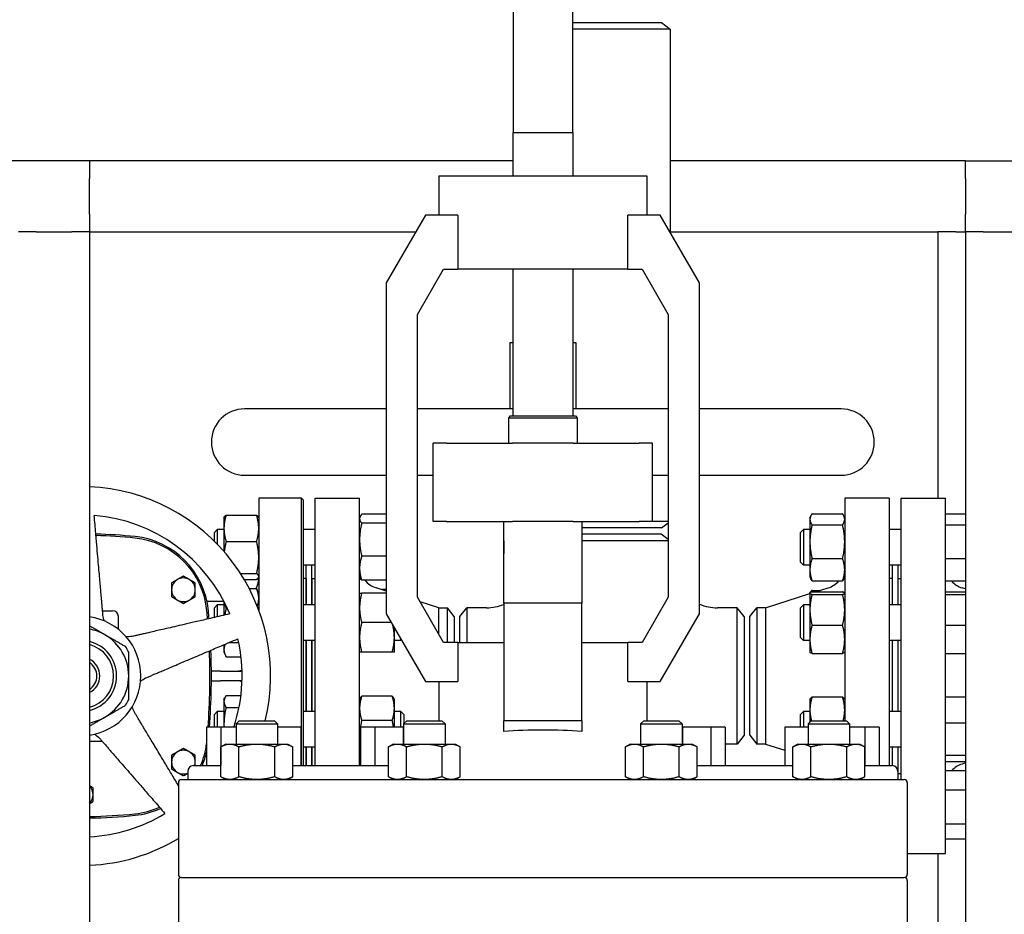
# Model space of a CAD drawing. Header units: inches. Extents: x 18 to 846, y -44 to 561.
# Tile 452 of 637: x 424 to 445, y 279 to 297. Entities that reach past the tile are written whole.
import ezdxf

# ---------------------------------------------------------------- set-up
doc = ezdxf.new("R2010")
doc.units = ezdxf.units.IN
doc.header["$LTSCALE"] = 24
doc.header["$MEASUREMENT"] = 0
doc.layers.add('Visible (ANSI)', color=7, linetype='Continuous', lineweight=30)

msp = doc.modelspace()

# ---------------------------------------------------------------- linework, layer by layer
at = {"layer": 'Visible (ANSI)'}
for p, q in [((434.55343, 301.4377), (434.55343, 295.0547)), ((435.80343, 301.4377), (435.80343, 295.0547)), ((435.80343, 297.374), (437.68293, 297.374)), ((437.68293, 297.374), (437.86593, 297.23358)), ((437.86593, 297.23358), (435.80343, 297.23358)), ((437.86593, 297.23358), (437.86593, 292.95333)), ((434.54243, 295.0547), (435.81443, 295.0547)), ((434.54243, 295.0547), (434.54243, 294.138)), ((435.81443, 295.0547), (435.81443, 294.138)), ((425.60543, 294.4565), (406.92843, 294.4565)), ((434.54243, 294.4565), (425.60543, 294.4565)), ((425.60543, 294.4565), (425.60543, 294.0815)), ((444.10543, 294.4565), (437.86593, 294.4565)), ((444.10543, 294.4565), (518.67136, 294.4565)), ((444.10543, 294.0815), (444.10543, 294.4565)), ((425.60543, 293.3315), (425.60543, 294.0815)), ((432.97957, 294.138), (437.37729, 294.138)), ((432.97957, 294.138), (432.97957, 293.311)), ((437.37729, 294.138), (437.37729, 293.311)), ((444.10543, 294.0815), (444.10543, 293.3315)), ((425.60543, 293.3315), (425.60543, 292.9565)), ((432.69743, 293.311), (431.87043, 291.8786)), ((433.38595, 293.311), (432.69743, 293.311)), ((433.38595, 293.311), (433.38595, 292.1682)), ((437.65943, 293.311), (436.9709, 293.311)), ((436.9709, 292.1682), (436.9709, 293.311)), ((438.48643, 291.8786), (437.65943, 293.311)), ((444.10543, 292.9565), (444.10543, 293.3315)), ((424.48043, 292.9565), (424.10543, 292.9565)), ((424.48043, 292.9565), (425.23043, 292.9565)), ((425.60543, 292.9565), (425.23043, 292.9565)), ((425.60543, 292.9565), (425.60543, 257.2065)), ((425.60543, 292.9565), (432.49276, 292.9565)), ((437.86593, 292.9565), (443.52218, 292.9565)), ((443.52218, 292.9565), (443.52218, 287.3315)), ((443.89718, 292.9565), (443.52218, 292.9565)), ((443.89718, 292.9565), (444.10543, 292.9565)), ((444.10543, 292.9565), (444.10543, 257.2065)), ((444.48043, 292.9565), (444.10543, 292.9565)), ((444.48043, 292.9565), (445.23043, 292.9565)), ((432.53203, 291.21326), (433.08336, 292.1682)), ((433.08336, 292.1682), (433.38595, 292.1682)), ((436.9709, 292.1682), (433.38595, 292.1682)), ((434.54243, 292.1682), (434.54243, 289.0707)), ((435.81443, 292.1682), (435.81443, 289.0707)), ((436.9709, 292.1682), (437.2735, 292.1682)), ((437.2735, 292.1682), (437.82483, 291.21326)), ((431.87043, 291.8786), (431.87043, 284.89441)), ((438.48643, 284.89441), (438.48643, 291.8786)), ((432.53203, 285.24394), (432.53203, 291.21326)), ((437.82483, 291.21326), (437.82483, 285.24394)), ((434.47843, 290.619), (434.54243, 290.619)), ((434.47843, 290.619), (434.47843, 289.219)), ((435.81443, 290.619), (435.87843, 290.619)), ((435.87843, 290.619), (435.87843, 289.219)), ((431.87043, 289.219), (428.87843, 289.219)), ((434.54243, 289.219), (432.53203, 289.219)), ((434.48893, 289.0707), (434.44993, 289.0317)), ((434.48893, 289.0707), (435.86793, 289.0707)), ((437.82483, 289.219), (435.81443, 289.219)), ((435.86793, 289.0707), (435.90693, 289.0317)), ((441.47843, 289.219), (438.48643, 289.219)), ((434.44993, 289.0317), (435.90693, 289.0317)), ((434.44993, 289.0317), (434.44993, 288.499)), ((435.90693, 289.0317), (435.90693, 288.499)), ((433.14566, 288.499), (432.86283, 288.499)), ((432.86283, 286.845), (432.86283, 288.499)), ((433.14566, 288.499), (434.53832, 288.499)), ((435.81853, 288.499), (434.53832, 288.499)), ((435.81853, 288.499), (437.21119, 288.499)), ((437.49403, 288.499), (437.21119, 288.499)), ((437.49403, 286.845), (437.49403, 288.499)), ((428.87843, 287.819), (431.87043, 287.819)), ((432.53203, 287.819), (432.86283, 287.819)), ((437.49403, 287.819), (437.82483, 287.819)), ((438.48643, 287.819), (441.47843, 287.819)), ((429.17843, 287.3315), (429.17843, 284.97344)), ((430.08468, 287.3315), (429.17843, 287.3315)), ((430.08468, 281.689), (430.08468, 287.3315)), ((430.11593, 287.30025), (430.08468, 287.3315)), ((430.11593, 287.30025), (430.11593, 281.689)), ((430.36843, 281.689), (430.36843, 287.3315)), ((430.36843, 287.3315), (431.30843, 287.3315)), ((431.30843, 281.689), (431.30843, 287.3315)), ((441.55343, 287.3315), (441.55343, 282.635)), ((442.49343, 287.3315), (441.55343, 287.3315)), ((442.49343, 287.3315), (442.49343, 281.689)), ((442.74343, 281.3945), (442.74343, 287.3315)), ((442.74343, 287.3315), (443.68343, 287.3315)), ((443.68343, 279.8315), (443.68343, 287.3315)), ((428.48952, 286.97515), (429.13334, 286.97515)), ((431.87043, 286.9948), (431.35352, 286.9948)), ((440.86452, 287.00662), (441.50834, 287.00662)), ((443.68343, 287.00662), (444.10543, 287.00662)), ((428.44443, 286.92271), (428.44877, 286.93203)), ((428.44443, 286.92271), (428.44443, 286.69805)), ((429.17843, 286.92271), (429.17408, 286.93203)), ((431.30843, 286.92271), (431.31871, 286.94476)), ((431.87043, 286.80802), (431.35352, 286.80802)), ((433.14566, 286.845), (432.86283, 286.845)), ((433.14566, 286.845), (434.53832, 286.845)), ((434.35163, 285.94284), (434.35163, 286.845)), ((435.81853, 286.845), (434.53832, 286.845)), ((435.81853, 286.845), (437.21119, 286.845)), ((436.00523, 286.845), (436.00523, 285.94284)), ((437.49403, 286.845), (437.21119, 286.845)), ((437.49403, 286.84692), (437.82483, 286.84692)), ((437.68293, 286.7065), (437.82483, 286.81539)), ((440.81943, 286.92271), (440.8366, 286.95954)), ((440.81943, 286.92271), (440.81943, 286.88793)), ((440.81943, 286.88793), (440.81943, 286.41478)), ((440.86452, 286.76923), (441.50834, 286.76923)), ((441.55343, 286.92271), (441.53625, 286.95954)), ((443.68343, 286.76923), (444.10543, 286.76923)), ((428.24093, 286.61021), (428.30343, 286.67271)), ((428.24093, 286.42577), (428.24093, 286.61021)), ((428.30343, 286.67271), (428.30343, 286.36258)), ((428.44443, 286.67271), (428.30343, 286.67271)), ((428.44443, 286.69805), (428.44443, 286.209)), ((430.36843, 286.67271), (430.11593, 286.67271)), ((437.68293, 286.7065), (436.00523, 286.7065)), ((436.00523, 286.5815), (437.68093, 286.5815)), ((437.68093, 286.5815), (437.82483, 286.47108)), ((440.61843, 286.61021), (440.68093, 286.67271)), ((440.61843, 285.98521), (440.61843, 286.61021)), ((440.68093, 286.67271), (440.68093, 285.92271)), ((440.81943, 286.67271), (440.68093, 286.67271)), ((442.74343, 286.67271), (442.49343, 286.67271)), ((428.48952, 286.42096), (429.13334, 286.42096)), ((434.35143, 286.4327), (434.35163, 286.4327)), ((434.35143, 286.4327), (434.35143, 286.16388)), ((437.82483, 286.43763), (436.00523, 286.43763)), ((436.00523, 286.4327), (436.00543, 286.4327)), ((436.00543, 286.4327), (436.00543, 286.16388)), ((440.81943, 286.41478), (440.81943, 285.82456)), ((434.35143, 286.16388), (434.35163, 286.16388)), ((436.00523, 286.16388), (436.00543, 286.16388)), ((430.36843, 285.92271), (430.11593, 285.92271)), ((430.18343, 285.08159), (430.18343, 285.92271)), ((430.30343, 285.08159), (430.30343, 285.92271)), ((431.87043, 286.11092), (431.35352, 286.11092)), ((434.35163, 285.116), (434.35163, 285.94284)), ((436.00523, 285.94284), (436.00523, 285.116)), ((440.61843, 285.98521), (440.68093, 285.92271)), ((440.81943, 285.92271), (440.68093, 285.92271)), ((440.86452, 286.06032), (441.50834, 286.06032)), ((442.74343, 285.92271), (442.49343, 285.92271)), ((442.55843, 285.92271), (442.55843, 285.08159)), ((442.67843, 285.92271), (442.67843, 285.08159)), ((443.68343, 286.06032), (444.10543, 286.06032)), ((428.7938, 285.74351), (429.13334, 285.74351)), ((440.81943, 285.82456), (440.81943, 285.67271)), ((428.86986, 285.62026), (429.13334, 285.62026)), ((429.17843, 285.67271), (429.17408, 285.66339)), ((430.17843, 285.6415), (430.11593, 285.6415)), ((430.17843, 285.6415), (430.17843, 285.08159)), ((430.17843, 285.5215), (430.18343, 285.5215)), ((430.30343, 285.5215), (430.30843, 285.5215)), ((430.30843, 285.08159), (430.30843, 285.6415)), ((430.30843, 285.6415), (430.36843, 285.6415)), ((431.30843, 285.67271), (431.31871, 285.65066)), ((431.87043, 285.60061), (431.35352, 285.60061)), ((440.81943, 285.67271), (440.8366, 285.63588)), ((440.86452, 285.58879), (441.50834, 285.58879)), ((441.55343, 285.67271), (441.53625, 285.63588)), ((442.55343, 285.6415), (442.49343, 285.6415)), ((442.55343, 285.6415), (442.55343, 285.08159)), ((442.55843, 285.5215), (442.55343, 285.5215)), ((442.68343, 285.5215), (442.67843, 285.5215)), ((442.68343, 285.08159), (442.68343, 285.6415)), ((442.68343, 285.6415), (442.74343, 285.6415)), ((443.68343, 285.58879), (444.10543, 285.58879)), ((428.97811, 285.42535), (429.13334, 285.42535)), ((429.17843, 285.33159), (429.14873, 285.39527)), ((431.87043, 285.33159), (431.35352, 285.33159)), ((431.87043, 285.3735), (431.65745, 285.44095)), ((431.87043, 285.40369), (431.77511, 285.40369)), ((439.8801, 285.0215), (440.81943, 285.31902)), ((440.81943, 285.33159), (440.82022, 285.33328)), ((440.81943, 285.33159), (440.81943, 285.32991)), ((440.81943, 285.32991), (440.81943, 284.97857)), ((440.82022, 285.33328), (440.82468, 285.34285)), ((440.86452, 285.38812), (441.03759, 285.38812)), ((440.86452, 285.35636), (441.50834, 285.35636)), ((440.86452, 285.30346), (441.50834, 285.30346)), ((440.93733, 285.35636), (441.2044, 285.44095)), ((441.55343, 285.33159), (441.55264, 285.33328)), ((443.68343, 285.35636), (444.10543, 285.35636)), ((443.68343, 285.30346), (444.10543, 285.30346)), ((444.10543, 285.41784), (444.03245, 285.44095)), ((428.44173, 285.15631), (428.08553, 285.15631)), ((428.44443, 285.15113), (428.44443, 284.86269)), ((433.08336, 284.289), (432.53203, 285.24394)), ((432.98176, 285.0215), (432.58855, 285.14605)), ((434.35163, 285.116), (434.35163, 282.635)), ((436.00523, 285.116), (434.35163, 285.116)), ((436.00523, 282.635), (436.00523, 285.116)), ((437.82483, 285.24394), (437.2735, 284.289)), ((425.87995, 284.95945), (426.09083, 284.95945)), ((428.24093, 285.01909), (428.30343, 285.08159)), ((428.24093, 284.81571), (428.24093, 285.01909)), ((428.30343, 285.08159), (428.30343, 284.83014)), ((428.44443, 285.08159), (428.30343, 285.08159)), ((428.48952, 285.00968), (428.51393, 285.00968)), ((430.36843, 285.08159), (430.11593, 285.08159)), ((431.87043, 284.89441), (432.69743, 283.462)), ((432.98176, 284.46498), (432.98176, 285.0215)), ((432.98176, 285.0215), (433.16456, 285.0215)), ((433.16456, 284.289), (433.16456, 285.0215)), ((433.30843, 284.834), (433.16456, 285.0215)), ((433.42843, 284.834), (433.5723, 285.0215)), ((433.5723, 285.0215), (433.5723, 284.289)), ((433.98843, 285.0215), (433.5723, 285.0215)), ((437.65943, 283.462), (438.48643, 284.89441)), ((439.28456, 285.0215), (438.86843, 285.0215)), ((439.28456, 282.1415), (439.28456, 285.0215)), ((439.42843, 284.834), (439.28456, 285.0215)), ((439.55343, 284.834), (439.6973, 285.0215)), ((439.8801, 285.0215), (439.6973, 285.0215)), ((439.6973, 285.0215), (439.6973, 282.1415)), ((439.8801, 285.0215), (439.8801, 282.1415)), ((440.61843, 285.01909), (440.68093, 285.08159)), ((440.61843, 284.39409), (440.61843, 285.01909)), ((440.68093, 285.08159), (440.68093, 284.33159)), ((440.81943, 285.08159), (440.68093, 285.08159)), ((440.81943, 284.97857), (440.81943, 284.35525)), ((442.74343, 285.08159), (442.49343, 285.08159)), ((426.21583, 284.56497), (426.21583, 284.83445)), ((431.97886, 284.70659), (431.35352, 284.70659)), ((433.30843, 284.834), (433.30843, 284.289)), ((433.42843, 284.289), (433.42843, 284.834)), ((439.42843, 284.834), (439.42843, 282.329)), ((439.55343, 282.329), (439.55343, 284.834)), ((432.04243, 284.39409), (432.04243, 284.5965)), ((440.86452, 284.65368), (441.50834, 284.65368)), ((443.68343, 284.65368), (444.10543, 284.65368)), ((428.55827, 284.29093), (428.75359, 284.29093)), ((430.36843, 284.33159), (430.11593, 284.33159)), ((430.17843, 284.33159), (430.17843, 282.83141)), ((430.18343, 282.83141), (430.18343, 284.33159)), ((430.30343, 282.83141), (430.30343, 284.33159)), ((430.30843, 282.83141), (430.30843, 284.33159)), ((432.04243, 284.08159), (432.04243, 284.39409)), ((432.17843, 284.33159), (432.04243, 284.33159)), ((432.17843, 284.33159), (432.17843, 284.36094)), ((432.18917, 284.34233), (432.17843, 284.33159)), ((433.38595, 284.289), (433.08336, 284.289)), ((433.38595, 284.289), (434.35163, 284.289)), ((433.38595, 284.289), (433.38595, 283.462)), ((436.00523, 284.289), (436.9709, 284.289)), ((437.2735, 284.289), (436.9709, 284.289)), ((436.9709, 283.462), (436.9709, 284.289)), ((440.61843, 284.39409), (440.68093, 284.33159)), ((440.81943, 284.33159), (440.68093, 284.33159)), ((440.81943, 284.35525), (440.81943, 284.08159)), ((442.74343, 284.33159), (442.49343, 284.33159)), ((442.55343, 284.33159), (442.55343, 282.83141)), ((442.55843, 284.33159), (442.55843, 282.83141)), ((442.67843, 284.33159), (442.67843, 282.83141)), ((442.68343, 282.83141), (442.68343, 284.33159)), ((428.44443, 284.24261), (428.44443, 284.13938)), ((428.44443, 284.13938), (428.44443, 284.08159)), ((428.44443, 284.08159), (428.47412, 284.01791)), ((431.99734, 284.08159), (431.35352, 284.08159)), ((440.81943, 284.08159), (440.82022, 284.07991)), ((440.86452, 284.05682), (441.50834, 284.05682)), ((441.55343, 284.08159), (441.55264, 284.07991)), ((443.68343, 284.05682), (444.10543, 284.05682)), ((428.48952, 283.98784), (428.80406, 283.98784)), ((428.37343, 283.6815), (428.1781, 283.6815)), ((428.37343, 283.6815), (428.82696, 283.6815)), ((428.1781, 283.4815), (428.37343, 283.4815)), ((428.82696, 283.4815), (428.37343, 283.4815)), ((432.69743, 283.462), (433.38595, 283.462)), ((432.97957, 283.462), (432.97957, 282.635)), ((436.9709, 283.462), (437.65943, 283.462)), ((437.37729, 283.462), (437.37729, 282.635)), ((428.44443, 283.08141), (428.46346, 283.12223)), ((428.44443, 283.08141), (428.44443, 283.0431)), ((428.44443, 283.0431), (428.44443, 282.56315)), ((428.48952, 283.1675), (428.80313, 283.1675)), ((431.30843, 283.08141), (431.31871, 283.10346)), ((431.99734, 283.15351), (431.35352, 283.15351)), ((432.04243, 283.08141), (432.03215, 283.10346)), ((432.04243, 282.89835), (432.04243, 283.08141)), ((440.81943, 283.08141), (440.82468, 283.09267)), ((440.81943, 283.08141), (440.81943, 282.86477)), ((440.86452, 283.13794), (441.50834, 283.13794)), ((441.55343, 283.08141), (441.54818, 283.09267)), ((443.68343, 283.13794), (444.10543, 283.13794)), ((428.24093, 282.76891), (428.30343, 282.83141)), ((428.30343, 282.83141), (428.30343, 282.499)), ((428.44443, 282.83141), (428.30343, 282.83141)), ((428.48952, 282.91869), (428.7632, 282.91869)), ((430.36843, 282.83141), (430.11593, 282.83141)), ((432.04243, 282.499), (432.04243, 282.89835)), ((432.17843, 282.83141), (432.04243, 282.83141)), ((432.17843, 282.499), (432.17843, 282.83141)), ((432.24093, 282.76891), (432.17843, 282.83141)), ((440.61843, 282.76891), (440.68093, 282.83141)), ((440.68093, 282.83141), (440.68093, 282.499)), ((440.81943, 282.83141), (440.68093, 282.83141)), ((440.81943, 282.86477), (440.81943, 282.60684)), ((442.74343, 282.83141), (442.49343, 282.83141)), ((428.24093, 282.499), (428.24093, 282.76891)), ((428.76657, 282.635), (428.70042, 282.56885)), ((428.76657, 282.635), (429.50927, 282.635)), ((429.50927, 282.635), (429.57542, 282.56885)), ((431.99734, 282.6432), (431.35352, 282.6432)), ((432.30502, 282.635), (432.23887, 282.56885)), ((432.24093, 282.76891), (432.24093, 282.57091)), ((432.30502, 282.635), (433.04772, 282.635)), ((433.04772, 282.635), (433.11387, 282.56885)), ((434.35163, 282.41018), (434.35163, 282.635)), ((436.00523, 282.635), (434.35163, 282.635)), ((436.00523, 282.635), (436.00523, 282.41018)), ((437.30914, 282.635), (437.24299, 282.56885)), ((437.30914, 282.635), (438.05184, 282.635)), ((438.05184, 282.635), (438.11799, 282.56885)), ((440.61843, 282.499), (440.61843, 282.76891)), ((440.84759, 282.635), (440.78144, 282.56885)), ((440.84759, 282.635), (441.59029, 282.635)), ((441.59029, 282.635), (441.65644, 282.56885)), ((428.07843, 282.499), (428.07843, 281.689)), ((428.37843, 282.499), (428.07843, 282.499)), ((428.37843, 282.499), (428.37843, 281.689)), ((428.70042, 282.499), (428.37843, 282.499)), ((428.44443, 282.56315), (428.44443, 282.499)), ((428.70042, 282.56885), (429.57542, 282.56885)), ((428.70042, 282.56885), (428.70042, 282.1445)), ((429.57542, 282.56885), (429.57542, 282.1445)), ((430.06888, 282.499), (429.57542, 282.499)), ((430.06888, 282.499), (430.06888, 281.689)), ((431.32843, 282.499), (431.32843, 281.689)), ((431.62843, 282.499), (431.32843, 282.499)), ((431.62843, 282.499), (431.62843, 281.689)), ((432.22843, 282.499), (431.62843, 282.499)), ((432.22843, 282.499), (432.22843, 282.1445)), ((432.23887, 282.499), (432.22843, 282.499)), ((432.23887, 282.56885), (433.11387, 282.56885)), ((432.23887, 282.56885), (432.23887, 282.1445)), ((433.11387, 282.56885), (433.11387, 282.1445)), ((437.24299, 282.56885), (438.11799, 282.56885)), ((437.24299, 282.56885), (437.24299, 282.1445)), ((438.11799, 282.56885), (438.11799, 282.1445)), ((438.12843, 282.499), (438.11799, 282.499)), ((438.12843, 282.499), (438.12843, 282.1445)), ((438.72843, 282.499), (438.12843, 282.499)), ((438.72843, 282.499), (438.72843, 281.689)), ((439.02843, 282.499), (438.72843, 282.499)), ((439.02843, 282.499), (439.02843, 281.689)), ((440.28798, 282.499), (440.28798, 281.689)), ((440.78144, 282.499), (440.28798, 282.499)), ((440.78144, 282.56885), (441.65644, 282.56885)), ((440.78144, 282.56885), (440.78144, 282.1445)), ((441.65644, 282.56885), (441.65644, 282.1445)), ((441.97843, 282.499), (441.65644, 282.499)), ((441.97843, 282.499), (441.97843, 281.689)), ((442.27843, 282.499), (441.97843, 282.499)), ((442.27843, 282.499), (442.27843, 281.689)), ((443.68343, 282.59159), (444.10543, 282.59159)), ((425.60543, 282.20355), (425.87114, 282.20355)), ((439.42843, 282.329), (439.28456, 282.1415)), ((439.55343, 282.329), (439.6973, 282.1415)), ((428.48192, 282.1445), (428.38044, 282.08591)), ((428.38044, 281.45309), (428.38044, 282.08591)), ((428.48192, 282.1445), (428.56981, 282.1445)), ((428.56981, 282.1445), (429.13792, 282.1445)), ((428.75918, 281.45309), (428.75918, 282.08591)), ((429.13792, 282.1445), (429.70603, 282.1445)), ((429.51666, 281.45309), (429.51666, 282.08591)), ((429.70603, 282.1445), (429.79392, 282.1445)), ((429.79392, 282.1445), (429.8954, 282.08591)), ((429.8954, 281.45309), (429.8954, 282.08591)), ((430.36843, 282.08141), (430.11593, 282.08141)), ((430.17843, 282.08141), (430.17843, 281.689)), ((430.18343, 281.689), (430.18343, 282.08141)), ((430.30343, 281.689), (430.30343, 282.08141)), ((430.30843, 281.689), (430.30843, 282.08141)), ((432.02037, 282.1445), (431.91888, 282.08591)), ((431.91888, 281.45309), (431.91888, 282.08591)), ((432.02037, 282.1445), (432.10826, 282.1445)), ((432.10826, 282.1445), (432.67637, 282.1445)), ((432.29763, 281.45309), (432.29763, 282.08591)), ((432.67637, 282.1445), (433.24448, 282.1445)), ((433.05511, 281.45309), (433.05511, 282.08591)), ((433.24448, 282.1445), (433.33237, 282.1445)), ((433.33237, 282.1445), (433.43385, 282.08591)), ((433.43385, 281.45309), (433.43385, 282.08591)), ((437.02449, 282.1445), (436.92301, 282.08591)), ((436.92301, 281.45309), (436.92301, 282.08591)), ((437.02449, 282.1445), (437.11238, 282.1445)), ((437.11238, 282.1445), (437.68049, 282.1445)), ((437.30175, 281.45309), (437.30175, 282.08591)), ((437.68049, 282.1445), (438.2486, 282.1445)), ((438.05923, 281.45309), (438.05923, 282.08591)), ((438.2486, 282.1445), (438.33649, 282.1445)), ((438.33649, 282.1445), (438.43797, 282.08591)), ((438.43797, 281.45309), (438.43797, 282.08591)), ((439.28456, 282.1415), (439.02843, 282.1415)), ((439.8801, 282.1415), (439.6973, 282.1415)), ((439.8801, 282.1415), (440.28798, 282.01231)), ((440.56294, 282.1445), (440.46145, 282.08591)), ((440.46145, 281.45309), (440.46145, 282.08591)), ((440.56294, 282.1445), (440.65083, 282.1445)), ((440.65083, 282.1445), (441.21894, 282.1445)), ((440.8402, 281.45309), (440.8402, 282.08591)), ((441.21894, 282.1445), (441.78705, 282.1445)), ((441.59768, 281.45309), (441.59768, 282.08591)), ((441.78705, 282.1445), (441.87494, 282.1445)), ((441.87494, 282.1445), (441.97642, 282.08591)), ((441.97642, 281.45309), (441.97642, 282.08591)), ((442.74343, 282.08141), (442.49343, 282.08141)), ((442.55343, 282.08141), (442.55343, 281.689)), ((442.55843, 282.08141), (442.55843, 281.6889)), ((442.67843, 282.08141), (442.67843, 281.564)), ((442.68343, 281.5215), (442.68343, 282.08141)), ((431.30843, 281.83141), (431.31871, 281.80937)), ((443.68343, 281.91006), (444.10543, 281.91006)), ((443.68343, 281.77489), (444.10543, 281.77489)), ((427.67843, 281.564), (427.67843, 281.3945)), ((427.80343, 281.689), (428.38044, 281.689)), ((429.8954, 281.689), (431.91888, 281.689)), ((438.43797, 281.689), (440.46145, 281.689)), ((441.97642, 281.689), (442.55343, 281.689)), ((442.68343, 281.6415), (442.67843, 281.6415)), ((442.67843, 281.564), (442.67843, 281.3945)), ((443.68375, 281.58504), (444.10543, 281.58504)), ((444.10543, 281.74516), (444.03245, 281.72205)), ((427.54543, 281.3945), (442.81143, 281.3945)), ((428.48192, 281.3945), (428.38044, 281.45309)), ((429.79392, 281.3945), (429.8954, 281.45309)), ((432.02037, 281.3945), (431.91888, 281.45309)), ((433.33237, 281.3945), (433.43385, 281.45309)), ((437.02449, 281.3945), (436.92301, 281.45309)), ((438.33649, 281.3945), (438.43797, 281.45309)), ((440.56294, 281.3945), (440.46145, 281.45309)), ((441.87494, 281.3945), (441.97642, 281.45309)), ((442.68343, 281.5215), (442.74343, 281.5215)), ((427.48243, 281.3315), (427.48243, 279.39)), ((442.87443, 281.3315), (442.87443, 279.39)), ((443.68343, 281.17935), (444.10543, 281.17935)), ((443.68343, 280.4596), (444.10543, 280.4596)), ((443.68343, 280.14555), (444.10543, 280.14555)), ((442.87443, 279.8315), (443.68343, 279.8315)), ((443.52218, 279.8315), (443.52218, 277.2065)), ((427.54543, 279.327), (442.81143, 279.327)), ((427.54543, 279.327), (442.81143, 279.327)), ((427.48243, 279.264), (427.48243, 277.3225)), ((442.87443, 279.264), (442.87443, 277.3225))]:
    msp.add_line(p, q, dxfattribs=at)
for centre, radius, start, end in [((428.87843, 288.519), 0.7, 90, 270), ((441.47843, 288.519), 0.7, 270, 90), ((425.42843, 283.5815), 4, 346.31257, 87.463834), ((425.42843, 283.5815), 3.4, 22.64927, 85.35073), ((425.42843, 275.36103), 11.22047, 84.182163, 88.416919), ((425.42843, 275.36103), 11.18922, 84.182163, 88.398452), ((426.39021, 284.80035), 1.70103, 5.255296, 84.182161), ((426.39021, 284.80035), 1.73228, 5.255296, 84.182161), ((435.17843, 288.1647), 2.165, 247.543237, 247.548964), ((435.17843, 288.1647), 2.165, 292.451036, 292.456763), ((427.58788, 285.4004), 0.25, 120, 180), ((427.58788, 285.4004), 0.25, 60, 120), ((427.58788, 285.4004), 0.25, 0, 60), ((428.67843, 285.65631), 0.5, 332.489123, 0), ((431.80843, 285.91762), 0.5, 219.346629, 252.425284), ((441.05343, 285.91762), 0.5, 287.574716, 318.879398), ((444.18343, 285.91762), 0.5, 221.120602, 252.425284), ((427.58788, 285.4004), 0.25, 180, 240), ((427.58788, 285.4004), 0.25, 300, 0), ((427.58788, 285.4004), 0.25, 240, 300), ((433.98843, 286.0215), 1, 270, 291.29685), ((438.86843, 286.0215), 1, 247.542378, 270), ((426.09083, 284.83445), 0.125, 0, 90), ((413.13906, 283.5815), 15.00812, 4.591592, 5.255296), ((413.13906, 283.5815), 15.03937, 4.60919, 5.255296), ((425.42843, 283.5815), 1.25984, 278.076418, 81.923582), ((425.42843, 283.5815), 1.00394, 60, 79.845339), ((425.42843, 283.5815), 0.74803, 283.687198, 76.312802), ((425.42843, 283.5815), 1.00394, 0, 60), ((425.42843, 283.5815), 3.4, 341.434875, 13.35073), ((425.42843, 283.5815), 0.68553, 284.962917, 75.037083), ((425.42843, 283.5815), 1.12205, 26.525352, 33.474648), ((413.13906, 283.5815), 15.00812, 355.8638, 2.027369), ((413.13906, 283.5815), 15.03937, 355.87241, 2.072997), ((425.42843, 283.5815), 0.3937, 296.71674, 63.28326), ((425.42843, 283.5815), 0.3312, 302.304519, 57.695481), ((425.42843, 283.5815), 1.00394, 300, 0), ((425.42843, 283.5815), 1.12205, 326.525352, 333.474648), ((425.42843, 283.5815), 1.00394, 280.154661, 300), ((427.58788, 281.7626), 0.25, 120, 180), ((427.58788, 281.7626), 0.25, 60, 120), ((427.58788, 281.7626), 0.25, 0, 60), ((426.39021, 282.36266), 1.70103, 336.669958, 352.963072), ((426.39021, 282.36266), 1.73228, 337.114999, 347.049364), ((427.58788, 281.7626), 0.25, 180, 240), ((427.58788, 281.7626), 0.25, 342.877871, 0), ((427.80343, 281.564), 0.125, 90, 180), ((442.55343, 281.564), 0.125, 0, 90), ((444.18343, 281.24539), 0.5, 107.574716, 137.210392), ((427.58788, 281.7626), 0.25, 240, 291.235658), ((427.54543, 281.3315), 0.063, 90, 180), ((442.81143, 281.3315), 0.063, 0, 90), ((425.42843, 281.07363), 0.25, 0, 44.927578), ((425.42843, 281.07363), 0.25, 315.072422, 0), ((426.39021, 282.36266), 1.70103, 275.817836, 294.042525), ((426.39021, 282.36266), 1.73228, 275.817836, 294.357428), ((425.42843, 283.5815), 3.4, 272.9841, 301.35073), ((425.42843, 291.80197), 11.18922, 270.906388, 275.817836), ((425.42843, 291.80197), 11.22047, 270.903863, 275.817836), ((425.42843, 283.5815), 4, 272.536166, 300.897246), ((427.54543, 279.39), 0.063, 180, 270), ((427.54543, 279.264), 0.063, 90, 180), ((442.81143, 279.39), 0.063, 270, 0), ((442.81143, 279.264), 0.063, 0, 90)]:
    msp.add_arc(centre, radius, start, end, dxfattribs=at)
msp.add_ellipse((435.17843, 282.05092), major_axis=(-2.19886, 0), ratio=0.17632698, start_param=4.32689867, end_param=5.09787929, dxfattribs=at)
for points, weights in [([(425.88573, 284.89336), (425.83302, 285.49584), (425.70402, 286.97031)], [2.03628035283, 1.58894872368, 1.0049190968]), ([(428.48952, 286.97515), (428.44443, 286.82666), (428.44443, 286.69805)], [1, 1.0379548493, 1]), ([(428.44877, 286.93203), (428.45818, 286.9522), (428.48952, 286.97515)], [1.01632212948, 1.02607606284, 1]), ([(429.17843, 286.69805), (429.17843, 286.82666), (429.13334, 286.97515)], [1, 1.0379548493, 1]), ([(429.13334, 286.97515), (429.16468, 286.9522), (429.17408, 286.93203)], [1, 1.02607606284, 1.01632212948]), ([(431.35352, 286.9948), (431.30843, 286.94476), (431.30843, 286.90141)], [1, 1.0379548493, 1]), ([(440.86452, 287.00662), (440.81943, 286.94301), (440.81943, 286.88793)], [1, 1.0379548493, 1]), ([(441.55343, 286.88793), (441.55343, 286.94301), (441.50834, 287.00662)], [1, 1.0379548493, 1]), ([(431.30843, 286.90141), (431.30843, 286.85807), (431.35352, 286.80802)], [1, 1.0379548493, 1]), ([(431.35352, 286.80802), (431.30843, 286.62123), (431.30843, 286.45947)], [1, 1.0379548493, 1]), ([(440.81943, 286.88793), (440.81943, 286.83284), (440.86452, 286.76923)], [1, 1.0379548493, 1]), ([(440.86452, 286.76923), (440.81943, 286.57928), (440.81943, 286.41478)], [1, 1.0379548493, 1]), ([(441.50834, 286.76923), (441.55343, 286.83284), (441.55343, 286.88793)], [1, 1.0379548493, 1]), ([(441.55343, 286.41478), (441.55343, 286.57928), (441.50834, 286.76923)], [1, 1.0379548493, 1]), ([(428.44443, 286.69805), (428.44443, 286.56945), (428.48952, 286.42096)], [1, 1.0379548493, 1]), ([(429.13334, 286.42096), (429.17843, 286.56945), (429.17843, 286.69805)], [1, 1.0379548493, 1]), ([(428.48952, 286.42096), (428.46066, 286.30477), (428.45045, 286.20208)], [1, 1.02396616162, 1.01766599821]), ([(429.17843, 286.08224), (429.17843, 286.23944), (429.13334, 286.42096)], [1, 1.0379548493, 1]), ([(431.30843, 286.45947), (431.30843, 286.29771), (431.35352, 286.11092)], [1, 1.0379548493, 1]), ([(440.81943, 286.41478), (440.81943, 286.25027), (440.86452, 286.06032)], [1, 1.0379548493, 1]), ([(441.50834, 286.06032), (441.55343, 286.25027), (441.55343, 286.41478)], [1, 1.0379548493, 1]), ([(429.13334, 285.74351), (429.17843, 285.92503), (429.17843, 286.08224)], [1, 1.0379548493, 1]), ([(431.35352, 286.11092), (431.30843, 285.97418), (431.30843, 285.85577)], [1, 1.0379548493, 1]), ([(440.86452, 286.06032), (440.81943, 285.93397), (440.81943, 285.82456)], [1, 1.0379548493, 1]), ([(441.55343, 285.82456), (441.55343, 285.93397), (441.50834, 286.06032)], [1, 1.0379548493, 1]), ([(429.17843, 285.68189), (429.17843, 285.71049), (429.13334, 285.74351)], [1, 1.0379548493, 1]), ([(431.30843, 285.85577), (431.30843, 285.73735), (431.35352, 285.60061)], [1, 1.0379548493, 1]), ([(440.81943, 285.82456), (440.81943, 285.71514), (440.86452, 285.58879)], [1, 1.0379548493, 1]), ([(441.50834, 285.58879), (441.55343, 285.71514), (441.55343, 285.82456)], [1, 1.0379548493, 1]), ([(427.46288, 285.61691), (427.40486, 285.58341), (427.33788, 285.54474)], [1, 1.04314139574, 1.01001874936]), ([(427.33788, 285.54474), (427.33788, 285.46739), (427.33788, 285.4004)], [1.01001874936, 1.04314139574, 1]), ([(427.58788, 285.68907), (427.52089, 285.6504), (427.46288, 285.61691)], [1.01001874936, 1.04314139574, 1]), ([(427.71288, 285.61691), (427.65486, 285.6504), (427.58788, 285.68907)], [1, 1.04314139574, 1.01001874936]), ([(427.83788, 285.54474), (427.77089, 285.58341), (427.71288, 285.61691)], [1.01001874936, 1.04314139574, 1]), ([(427.83788, 285.4004), (427.83788, 285.46739), (427.83788, 285.54474)], [1, 1.04314139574, 1.01001874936]), ([(429.13334, 285.62026), (429.17843, 285.65329), (429.17843, 285.68189)], [1, 1.0379548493, 1]), ([(431.35352, 285.60061), (431.32974, 285.627), (431.31871, 285.65066)], [1, 1.01965956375, 1.01895290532]), ([(440.86452, 285.58879), (440.84711, 285.61335), (440.8366, 285.63588)], [1, 1.01432189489, 1.01783533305]), ([(441.53625, 285.63588), (441.52575, 285.61335), (441.50834, 285.58879)], [1.01783533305, 1.01432189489, 1]), ([(427.33788, 285.4004), (427.33788, 285.33341), (427.33788, 285.25606)], [1, 1.04314139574, 1.01001874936]), ([(427.83788, 285.25606), (427.83788, 285.33341), (427.83788, 285.4004)], [1.01001874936, 1.04314139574, 1]), ([(429.17843, 285.21752), (429.17843, 285.31397), (429.13334, 285.42535)], [1, 1.0379548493, 1]), ([(429.13334, 285.42535), (429.14189, 285.40996), (429.14873, 285.39527)], [1, 1.00697791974, 1.01139008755]), ([(431.30843, 285.33159), (431.30843, 285.33159), (431.35352, 285.33159)], [1, 1.0379548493, 1]), ([(431.35352, 285.33159), (431.30843, 285.16412), (431.30843, 285.01909)], [1, 1.0379548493, 1]), ([(440.86452, 285.35636), (440.81943, 285.34219), (440.81943, 285.32991)], [1, 1.0379548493, 1]), ([(440.81943, 285.32991), (440.81943, 285.31763), (440.86452, 285.30346)], [1, 1.0379548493, 1]), ([(440.86452, 285.30346), (440.81943, 285.12935), (440.81943, 284.97857)], [1, 1.0379548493, 1]), ([(440.82468, 285.34285), (440.83457, 285.36406), (440.86452, 285.38812)], [1.01713449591, 1.02489131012, 1]), ([(440.86452, 285.38812), (440.85902, 285.37027), (440.85423, 285.35296)], [1, 1.00447934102, 1.00790139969]), ([(441.55343, 285.32991), (441.55343, 285.34219), (441.50834, 285.35636)], [1, 1.0379548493, 1]), ([(441.50834, 285.30346), (441.55343, 285.31763), (441.55343, 285.32991)], [1, 1.0379548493, 1]), ([(441.55343, 284.97857), (441.55343, 285.12935), (441.50834, 285.30346)], [1, 1.0379548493, 1]), ([(427.33788, 285.25606), (427.40486, 285.21739), (427.46288, 285.18389)], [1.01001874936, 1.04314139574, 1]), ([(427.46288, 285.18389), (427.52089, 285.1504), (427.58788, 285.11172)], [1, 1.04314139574, 1.01001874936]), ([(427.58788, 285.11172), (427.65486, 285.1504), (427.71288, 285.18389)], [1.01001874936, 1.04314139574, 1]), ([(427.71288, 285.18389), (427.77089, 285.21739), (427.83788, 285.25606)], [1, 1.04314139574, 1.01001874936]), ([(428.45157, 285.13733), (428.46213, 285.07732), (428.48952, 285.00968)], [1.01824286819, 1.02271105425, 1]), ([(429.14874, 285.05095), (429.17843, 285.13827), (429.17843, 285.21752)], [1.01139419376, 1.0309736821, 1]), ([(428.56622, 284.8908), (427.12405, 284.55785), (426.53476, 284.42181)], [1, 1.58117079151, 2.0263127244]), ([(428.48952, 285.00968), (428.47204, 284.93506), (428.46153, 284.86664)], [1, 1.01437314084, 1.01786033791]), ([(431.30843, 285.01909), (431.30843, 284.87406), (431.35352, 284.70659)], [1, 1.0379548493, 1]), ([(440.81943, 284.97857), (440.81943, 284.82779), (440.86452, 284.65368)], [1, 1.0379548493, 1]), ([(441.50834, 284.65368), (441.55343, 284.82779), (441.55343, 284.97857)], [1, 1.0379548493, 1]), ([(431.35352, 284.70659), (431.30843, 284.53912), (431.30843, 284.39409)], [1, 1.0379548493, 1]), ([(425.9304, 284.45094), (425.77322, 284.54168), (425.60543, 284.63856)], [1, 1.02870336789, 1.02364714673]), ([(432.04243, 284.39409), (432.04243, 284.51565), (432.01147, 284.65012)], [1, 1.03161742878, 1.01055848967]), ([(440.86452, 284.65368), (440.81943, 284.49375), (440.81943, 284.35525)], [1, 1.0379548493, 1]), ([(441.55343, 284.35525), (441.55343, 284.49375), (441.50834, 284.65368)], [1, 1.0379548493, 1]), ([(426.36436, 284.20039), (426.13533, 284.33262), (425.9304, 284.45094)], [1.0171026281, 1.03775343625, 1]), ([(426.81739, 283.55197), (427.3741, 283.78828), (428.73654, 284.3666)], [2.0263127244, 1.58117079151, 1]), ([(431.30843, 284.39409), (431.30843, 284.24906), (431.35352, 284.08159)], [1, 1.0379548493, 1]), ([(431.99734, 284.08159), (432.04243, 284.24906), (432.04243, 284.39409)], [1, 1.0379548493, 1]), ([(440.81943, 284.35525), (440.81943, 284.21675), (440.86452, 284.05682)], [1, 1.0379548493, 1]), ([(441.50834, 284.05682), (441.55343, 284.21675), (441.55343, 284.35525)], [1, 1.0379548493, 1]), ([(426.43237, 283.5815), (426.43237, 283.81813), (426.43237, 284.0826)], [1, 1.03775343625, 1.0171026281]), ([(428.47094, 284.25386), (428.44443, 284.19413), (428.44443, 284.13938)], [1.01336448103, 1.02929823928, 1]), ([(428.44443, 284.13938), (428.44443, 284.06905), (428.48952, 283.98784)], [1, 1.0379548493, 1]), ([(431.35352, 284.08159), (431.30843, 284.08159), (431.30843, 284.08159)], [1, 1.0379548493, 1]), ([(432.04243, 284.08159), (432.04243, 284.08159), (431.99734, 284.08159)], [1, 1.0379548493, 1]), ([(440.86452, 284.05682), (440.82522, 284.06918), (440.82022, 284.07991)], [1, 1.03292044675, 1.00873325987]), ([(441.55264, 284.07991), (441.54764, 284.06918), (441.50834, 284.05682)], [1.00873325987, 1.03292044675, 1]), ([(426.43237, 283.0804), (426.43237, 283.34487), (426.43237, 283.5815)], [1.0171026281, 1.03775343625, 1]), ([(428.48952, 283.1675), (428.44443, 283.10083), (428.44443, 283.0431)], [1, 1.0379548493, 1]), ([(428.44443, 283.0431), (428.44443, 282.98536), (428.48952, 282.91869)], [1, 1.0379548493, 1]), ([(431.35352, 283.15351), (431.30843, 283.01677), (431.30843, 282.89835)], [1, 1.0379548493, 1]), ([(431.31871, 283.10346), (431.32974, 283.12712), (431.35352, 283.15351)], [1.01895290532, 1.01965956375, 1]), ([(432.04243, 282.89835), (432.04243, 283.01677), (431.99734, 283.15351)], [1, 1.0379548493, 1]), ([(431.99734, 283.15351), (432.02112, 283.12712), (432.03215, 283.10346)], [1, 1.01965956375, 1.01895290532]), ([(440.86452, 283.13794), (440.81943, 282.99155), (440.81943, 282.86477)], [1, 1.0379548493, 1]), ([(440.82468, 283.09267), (440.83457, 283.11388), (440.86452, 283.13794)], [1.01713449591, 1.02489131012, 1]), ([(441.55343, 282.86477), (441.55343, 282.99155), (441.50834, 283.13794)], [1, 1.0379548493, 1]), ([(441.50834, 283.13794), (441.53829, 283.11388), (441.54818, 283.09267)], [1, 1.02489131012, 1.01713449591]), ([(425.9304, 282.71207), (426.13533, 282.83038), (426.36436, 282.96262)], [1, 1.03775343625, 1.0171026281]), ([(428.48952, 282.91869), (428.44443, 282.72816), (428.44443, 282.56315)], [1, 1.0379548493, 1]), ([(431.30843, 282.89835), (431.30843, 282.77994), (431.35352, 282.6432)], [1, 1.0379548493, 1]), ([(431.99734, 282.6432), (432.04243, 282.77994), (432.04243, 282.89835)], [1, 1.0379548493, 1]), ([(440.81943, 282.86477), (440.81943, 282.75596), (440.85197, 282.635)], [1, 1.03239950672, 1.009484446]), ([(441.52088, 282.635), (441.55343, 282.75596), (441.55343, 282.86477)], [1.009484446, 1.03239950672, 1]), ([(425.60543, 282.52445), (425.77322, 282.62132), (425.9304, 282.71207)], [1.02364714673, 1.02870336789, 1]), ([(427.48243, 281.26959), (426.85248, 282.318), (426.56948, 282.78898)], [1.08394609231, 1.61359604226, 2.0263127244]), ([(431.35352, 282.6432), (431.30843, 282.45641), (431.30843, 282.29465)], [1, 1.0379548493, 1]), ([(432.02618, 282.499), (432.01552, 282.56787), (431.99734, 282.6432)], [1.01813004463, 1.01496730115, 1]), ([(428.44443, 282.56315), (428.44443, 282.53116), (428.44601, 282.499)], [1, 1.0071392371, 1.01159271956]), ([(425.82955, 282.25139), (426.22633, 281.79496), (427.19737, 280.67791)], [2.0263127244, 1.58117079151, 1]), ([(431.30843, 282.29465), (431.30843, 282.18469), (431.32843, 282.06719)], [1, 1.02548975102, 1.0167426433]), ([(427.46288, 281.97911), (427.40486, 281.94562), (427.33788, 281.90694)], [1, 1.04314139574, 1.01001874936]), ([(427.58788, 282.05128), (427.52089, 282.0126), (427.46288, 281.97911)], [1.01001874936, 1.04314139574, 1]), ([(427.71288, 281.97911), (427.65486, 282.0126), (427.58788, 282.05128)], [1, 1.04314139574, 1.01001874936]), ([(427.83788, 281.90694), (427.77089, 281.94562), (427.71288, 281.97911)], [1.01001874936, 1.04314139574, 1]), ([(428.38044, 282.08591), (428.48192, 282.1445), (428.56981, 282.1445)], [1.01001874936, 1.04314139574, 1]), ([(428.56981, 282.1445), (428.65769, 282.1445), (428.75918, 282.08591)], [1, 1.04314139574, 1.01001874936]), ([(428.75918, 282.08591), (428.96215, 282.1445), (429.13792, 282.1445)], [1.01001874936, 1.04314139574, 1]), ([(429.13792, 282.1445), (429.31369, 282.1445), (429.51666, 282.08591)], [1, 1.04314139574, 1.01001874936]), ([(429.51666, 282.08591), (429.61815, 282.1445), (429.70603, 282.1445)], [1.01001874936, 1.04314139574, 1]), ([(429.70603, 282.1445), (429.79392, 282.1445), (429.8954, 282.08591)], [1, 1.04314139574, 1.01001874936]), ([(431.91888, 282.08591), (432.02037, 282.1445), (432.10826, 282.1445)], [1.01001874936, 1.04314139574, 1]), ([(432.10826, 282.1445), (432.19614, 282.1445), (432.29763, 282.08591)], [1, 1.04314139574, 1.01001874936]), ([(432.29763, 282.08591), (432.50059, 282.1445), (432.67637, 282.1445)], [1.01001874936, 1.04314139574, 1]), ([(432.67637, 282.1445), (432.85214, 282.1445), (433.05511, 282.08591)], [1, 1.04314139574, 1.01001874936]), ([(433.05511, 282.08591), (433.15659, 282.1445), (433.24448, 282.1445)], [1.01001874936, 1.04314139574, 1]), ([(433.24448, 282.1445), (433.33237, 282.1445), (433.43385, 282.08591)], [1, 1.04314139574, 1.01001874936]), ([(436.92301, 282.08591), (437.02449, 282.1445), (437.11238, 282.1445)], [1.01001874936, 1.04314139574, 1]), ([(437.11238, 282.1445), (437.20026, 282.1445), (437.30175, 282.08591)], [1, 1.04314139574, 1.01001874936]), ([(437.30175, 282.08591), (437.50472, 282.1445), (437.68049, 282.1445)], [1.01001874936, 1.04314139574, 1]), ([(437.68049, 282.1445), (437.85626, 282.1445), (438.05923, 282.08591)], [1, 1.04314139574, 1.01001874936]), ([(438.05923, 282.08591), (438.16072, 282.1445), (438.2486, 282.1445)], [1.01001874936, 1.04314139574, 1]), ([(438.2486, 282.1445), (438.33649, 282.1445), (438.43797, 282.08591)], [1, 1.04314139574, 1.01001874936]), ([(440.46145, 282.08591), (440.56294, 282.1445), (440.65083, 282.1445)], [1.01001874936, 1.04314139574, 1]), ([(440.65083, 282.1445), (440.73871, 282.1445), (440.8402, 282.08591)], [1, 1.04314139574, 1.01001874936]), ([(440.8402, 282.08591), (441.04316, 282.1445), (441.21894, 282.1445)], [1.01001874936, 1.04314139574, 1]), ([(441.21894, 282.1445), (441.39471, 282.1445), (441.59768, 282.08591)], [1, 1.04314139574, 1.01001874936]), ([(441.59768, 282.08591), (441.69916, 282.1445), (441.78705, 282.1445)], [1.01001874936, 1.04314139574, 1]), ([(441.78705, 282.1445), (441.87494, 282.1445), (441.97642, 282.08591)], [1, 1.04314139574, 1.01001874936]), ([(427.33788, 281.90694), (427.33788, 281.82959), (427.33788, 281.7626)], [1.01001874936, 1.04314139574, 1]), ([(427.33788, 281.7626), (427.33788, 281.69562), (427.33788, 281.61827)], [1, 1.04314139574, 1.01001874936]), ([(427.83788, 281.7626), (427.83788, 281.82959), (427.83788, 281.90694)], [1, 1.04314139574, 1.01001874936]), ([(427.83788, 281.689), (427.83788, 281.72657), (427.83788, 281.7626)], [1.02429291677, 1.0227547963, 1]), ([(431.32843, 281.91366), (431.30843, 281.88217), (431.30843, 281.85271)], [1.0167426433, 1.02548975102, 1]), ([(431.30843, 281.85271), (431.30843, 281.82325), (431.32843, 281.79176)], [1, 1.02548975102, 1.0167426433]), ([(427.33788, 281.61827), (427.40486, 281.57959), (427.46288, 281.5461)], [1.01001874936, 1.04314139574, 1]), ([(427.46288, 281.5461), (427.52089, 281.5126), (427.58788, 281.47393)], [1, 1.04314139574, 1.01001874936]), ([(427.58788, 281.47393), (427.63612, 281.50178), (427.67843, 281.52621)], [1.01001874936, 1.03365694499, 1.01845342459]), ([(428.56981, 281.3945), (428.48192, 281.3945), (428.38044, 281.45309)], [1, 1.04314139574, 1.01001874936]), ([(428.75918, 281.45309), (428.65769, 281.3945), (428.56981, 281.3945)], [1.01001874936, 1.04314139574, 1]), ([(429.13792, 281.3945), (428.96215, 281.3945), (428.75918, 281.45309)], [1, 1.04314139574, 1.01001874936]), ([(429.51666, 281.45309), (429.31369, 281.3945), (429.13792, 281.3945)], [1.01001874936, 1.04314139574, 1]), ([(429.70603, 281.3945), (429.61815, 281.3945), (429.51666, 281.45309)], [1, 1.04314139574, 1.01001874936]), ([(429.8954, 281.45309), (429.79392, 281.3945), (429.70603, 281.3945)], [1.01001874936, 1.04314139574, 1]), ([(432.10826, 281.3945), (432.02037, 281.3945), (431.91888, 281.45309)], [1, 1.04314139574, 1.01001874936]), ([(432.29763, 281.45309), (432.19614, 281.3945), (432.10826, 281.3945)], [1.01001874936, 1.04314139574, 1]), ([(432.67637, 281.3945), (432.50059, 281.3945), (432.29763, 281.45309)], [1, 1.04314139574, 1.01001874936]), ([(433.05511, 281.45309), (432.85214, 281.3945), (432.67637, 281.3945)], [1.01001874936, 1.04314139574, 1]), ([(433.24448, 281.3945), (433.15659, 281.3945), (433.05511, 281.45309)], [1, 1.04314139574, 1.01001874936]), ([(433.43385, 281.45309), (433.33237, 281.3945), (433.24448, 281.3945)], [1.01001874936, 1.04314139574, 1]), ([(437.11238, 281.3945), (437.02449, 281.3945), (436.92301, 281.45309)], [1, 1.04314139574, 1.01001874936]), ([(437.30175, 281.45309), (437.20026, 281.3945), (437.11238, 281.3945)], [1.01001874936, 1.04314139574, 1]), ([(437.68049, 281.3945), (437.50472, 281.3945), (437.30175, 281.45309)], [1, 1.04314139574, 1.01001874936]), ([(438.05923, 281.45309), (437.85626, 281.3945), (437.68049, 281.3945)], [1.01001874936, 1.04314139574, 1]), ([(438.2486, 281.3945), (438.16072, 281.3945), (438.05923, 281.45309)], [1, 1.04314139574, 1.01001874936]), ([(438.43797, 281.45309), (438.33649, 281.3945), (438.2486, 281.3945)], [1.01001874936, 1.04314139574, 1]), ([(440.65083, 281.3945), (440.56294, 281.3945), (440.46145, 281.45309)], [1, 1.04314139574, 1.01001874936]), ([(440.8402, 281.45309), (440.73871, 281.3945), (440.65083, 281.3945)], [1.01001874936, 1.04314139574, 1]), ([(441.21894, 281.3945), (441.04316, 281.3945), (440.8402, 281.45309)], [1, 1.04314139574, 1.01001874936]), ([(441.59768, 281.45309), (441.39471, 281.3945), (441.21894, 281.3945)], [1.01001874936, 1.04314139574, 1]), ([(441.78705, 281.3945), (441.69916, 281.3945), (441.59768, 281.45309)], [1, 1.04314139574, 1.01001874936]), ([(441.97642, 281.45309), (441.87494, 281.3945), (441.78705, 281.3945)], [1.01001874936, 1.04314139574, 1]), ([(425.67843, 281.21797), (425.63982, 281.24026), (425.60543, 281.26011)], [1.01001874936, 1.02884881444, 1.02303134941]), ([(425.67843, 281.07363), (425.67843, 281.14062), (425.67843, 281.21797)], [1, 1.04314139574, 1.01001874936]), ([(425.67843, 280.92929), (425.67843, 281.00664), (425.67843, 281.07363)], [1.01001874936, 1.04314139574, 1]), ([(425.60543, 280.88714), (425.63982, 280.907), (425.67843, 280.92929)], [1.02303134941, 1.02884881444, 1.01001874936])]:
    msp.add_rational_spline(points, weights, degree=2, dxfattribs=at)
for points, knots in [([(425.92247, 284.74044), (425.91803, 284.75142), (425.91401, 284.7624), (425.89813, 284.81058), (425.88939, 284.85149), (425.88573, 284.89336)], [2.317982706, 2.317982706, 2.317982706, 2.317982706, 2.405578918, 2.405578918, 2.704734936, 2.704734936, 2.704734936, 2.704734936]), ([(426.53476, 284.42181), (426.49381, 284.41235), (426.45221, 284.40802), (426.40148, 284.40824), (426.38979, 284.40866), (426.37798, 284.40949)], [0.50338205, 0.50338205, 0.50338205, 0.50338205, 0.802538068, 0.802538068, 0.89013428, 0.89013428, 0.89013428, 0.89013428]), ([(426.68331, 283.46978), (426.69238, 283.47739), (426.70159, 283.4846), (426.7425, 283.51459), (426.7787, 283.53555), (426.81739, 283.55197)], [2.317982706, 2.317982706, 2.317982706, 2.317982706, 2.405578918, 2.405578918, 2.704734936, 2.704734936, 2.704734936, 2.704734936]), ([(426.56948, 282.78898), (426.54783, 282.82501), (426.53086, 282.86324), (426.51539, 282.91155), (426.51218, 282.9228), (426.50932, 282.93429)], [0.50338205, 0.50338205, 0.50338205, 0.50338205, 0.802538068, 0.802538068, 0.89013428, 0.89013428, 0.89013428, 0.89013428]), ([(425.70995, 282.35352), (425.71999, 282.34724), (425.7297, 282.34071), (425.77086, 282.31107), (425.80198, 282.28312), (425.82955, 282.25139)], [2.317982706, 2.317982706, 2.317982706, 2.317982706, 2.405578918, 2.405578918, 2.704734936, 2.704734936, 2.704734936, 2.704734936])]:
    msp.add_open_spline(points, degree=3, knots=knots, dxfattribs=at)
for points in [[(428.67843, 283.6815), (428.72667, 283.6815), (428.77737, 283.68891), (428.82621, 283.70391)], [(428.82621, 283.45909), (428.77737, 283.47409), (428.72666, 283.4815), (428.67843, 283.4815)]]:
    msp.add_open_spline(points, degree=3, dxfattribs=at)

doc.saveas('drawing.dxf')
